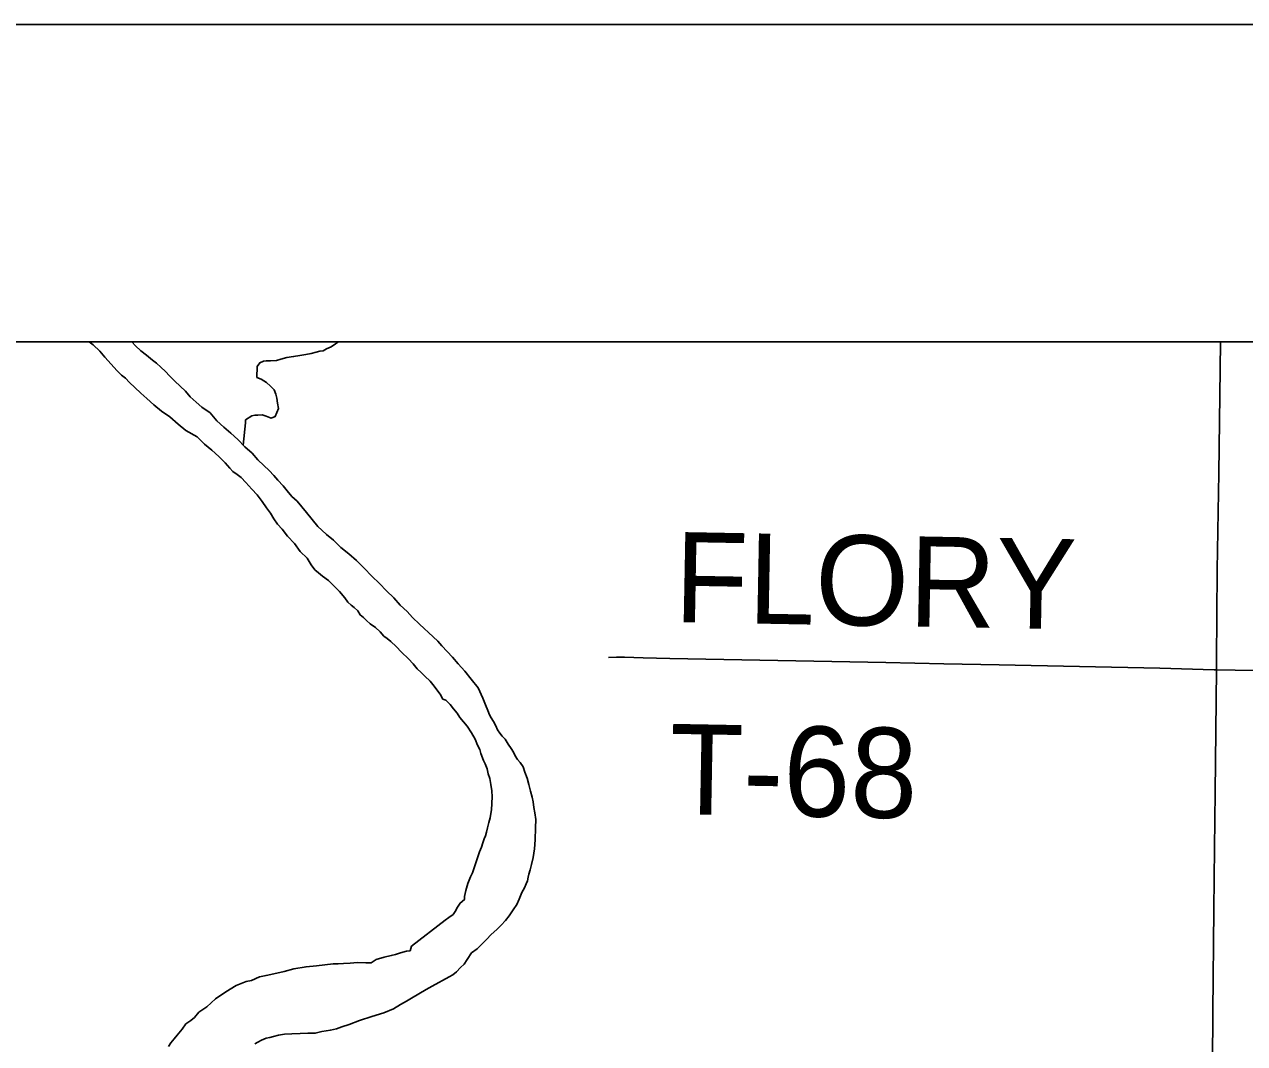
# Model space of a CAD drawing. Extents: x 2.1 to 73.9, y 4 to 26.
# Drawn here: x 47.8205 to 48.2051, y 24.6839 to 25.0051 of the extents above; entities that cross this region are included whole.
import ezdxf

# ---------------------------------------------------------------- set-up
doc = ezdxf.new("R2010")
doc.units = 0
for name, color, linetype in [('GM_X_County_Road', 7, 'Continuous'), ('GM_X_Major_River', 7, 'Continuous'), ('GM_X_Minor_River', 7, 'Continuous'), ('GM_X_Township_Road', 7, 'Continuous'), ('GM_X_Township_Road_Text', 7, 'Continuous'), ('SH_Data', 7, 'Continuous')]:
    doc.layers.add(name, color=color, linetype=linetype)

msp = doc.modelspace()

# ---------------------------------------------------------------- linework, layer by layer
at = {"layer": 'GM_X_County_Road'}
for points in [[(48.19622, 24.80171), (48.19624, 24.80464), (48.19648, 24.83327), (48.19695, 24.86373), (48.19736, 24.89637), (48.19749, 24.90511)], [(48.19325, 24.35883), (48.19329, 24.38494), (48.1935, 24.41821), (48.19357, 24.44027), (48.19356, 24.46205), (48.19359, 24.48068), (48.19358, 24.49156), (48.19371, 24.51674), (48.19388, 24.55155), (48.19407, 24.57673), (48.19423, 24.59599), (48.19435, 24.61584), (48.19457, 24.64257), (48.19491, 24.6777), (48.19507, 24.69386), (48.1954, 24.72618), (48.19554, 24.74546), (48.1958, 24.76317), (48.19622, 24.80171)]]:
    msp.add_lwpolyline(points, dxfattribs=at)
at = {"layer": 'GM_X_Major_River'}
for points in [[(47.84097, 24.90511), (47.84223, 24.90412), (47.84426, 24.90217), (47.84593, 24.90023), (47.84981, 24.89595), (47.8511, 24.89459), (47.85241, 24.89361), (47.8537, 24.89224), (47.85537, 24.89068), (47.85723, 24.88893), (47.85908, 24.88717), (47.86131, 24.88521), (47.86374, 24.88325), (47.86635, 24.88148), (47.86895, 24.87913), (47.87137, 24.87717), (47.87493, 24.87518), (47.87734, 24.87284)], [(47.87734, 24.87284), (47.87493, 24.87518), (47.87137, 24.87717), (47.86895, 24.87913), (47.86635, 24.88148), (47.86374, 24.88325), (47.86131, 24.88521), (47.85908, 24.88717), (47.85723, 24.88893), (47.85537, 24.89068), (47.8537, 24.89224), (47.85241, 24.89361), (47.8511, 24.89459), (47.84981, 24.89595), (47.84593, 24.90023), (47.84426, 24.90217), (47.84223, 24.90412), (47.84097, 24.90511)], [(47.87911, 24.88267), (47.87649, 24.88445), (47.87463, 24.88602), (47.87278, 24.88777), (47.8713, 24.88952), (47.86963, 24.89108), (47.86796, 24.89264), (47.86629, 24.89439), (47.865, 24.89576), (47.86351, 24.89712), (47.86221, 24.8983), (47.86091, 24.89928), (47.85905, 24.90085), (47.85718, 24.90222), (47.85551, 24.90378), (47.85439, 24.90511)], [(47.87911, 24.88267), (47.87649, 24.88445), (47.87463, 24.88602), (47.87278, 24.88777), (47.8713, 24.88952), (47.86963, 24.89108), (47.86796, 24.89264), (47.86629, 24.89439), (47.865, 24.89576), (47.86351, 24.89712), (47.86221, 24.8983), (47.86091, 24.89928), (47.85905, 24.90085), (47.85718, 24.90222), (47.85551, 24.90378), (47.85439, 24.90511)], [(47.95558, 24.70563), (47.95674, 24.70655), (47.95792, 24.70785), (47.95908, 24.70896), (47.96007, 24.71046), (47.96145, 24.71251), (47.96319, 24.71379), (47.96456, 24.71509), (47.96612, 24.71676), (47.96767, 24.71824), (47.96942, 24.7199), (47.97079, 24.7212), (47.97216, 24.72268), (47.97333, 24.72417), (47.97452, 24.72604), (47.9757, 24.72772), (47.9765, 24.72941), (47.97731, 24.73148), (47.97811, 24.73298), (47.97871, 24.73429), (47.97912, 24.73523), (47.97934, 24.73636), (47.97955, 24.73731), (47.97996, 24.73863), (47.98038, 24.74032), (47.98082, 24.74259), (47.98127, 24.74524), (47.98153, 24.74808), (47.98162, 24.75188), (47.98169, 24.75453), (47.98136, 24.75663), (47.98103, 24.75835), (47.98088, 24.76006), (47.98054, 24.76159), (47.98002, 24.7635), (47.9795, 24.76561), (47.97898, 24.76752), (47.97826, 24.76943), (47.97774, 24.77116), (47.97682, 24.77251), (47.9759, 24.77348), (47.97517, 24.77464), (47.97463, 24.77579), (47.97389, 24.77695), (47.97298, 24.7783), (47.97207, 24.77985), (47.97114, 24.78082), (47.97041, 24.78179), (47.96967, 24.78276), (47.96914, 24.7841), (47.96841, 24.78545), (47.96768, 24.78661), (47.96713, 24.78757), (47.9666, 24.78891), (47.96588, 24.79064), (47.96498, 24.79275), (47.96355, 24.79602), (47.96133, 24.79873), (47.95931, 24.80125), (47.95728, 24.80358), (47.95543, 24.80572), (47.95377, 24.80747), (47.9521, 24.80922), (47.95081, 24.81077), (47.94933, 24.81214), (47.94784, 24.81351), (47.94654, 24.81468), (47.94505, 24.81605), (47.94283, 24.81819), (47.94117, 24.82013), (47.93894, 24.82209), (47.93691, 24.82442), (47.93468, 24.82657), (47.93246, 24.8289), (47.93005, 24.83124), (47.92764, 24.83377), (47.92523, 24.83611), (47.92282, 24.83826), (47.92021, 24.84023), (47.91799, 24.84256), (47.91575, 24.84433), (47.91427, 24.8457), (47.91297, 24.84687), (47.90947, 24.85133), (47.90799, 24.85307), (47.90652, 24.85482), (47.90485, 24.85638), (47.90337, 24.85813), (47.90208, 24.85968), (47.90042, 24.86143), (47.89913, 24.86298), (47.89764, 24.86454), (47.89598, 24.8661), (47.89412, 24.86786), (47.89227, 24.86999), (47.89004, 24.87195), (47.88782, 24.87428), (47.88559, 24.87624), (47.88336, 24.8782), (47.88113, 24.88015), (47.87911, 24.88267)], [(47.95558, 24.70563), (47.95674, 24.70655), (47.95792, 24.70785), (47.95908, 24.70896), (47.96007, 24.71046), (47.96145, 24.71251), (47.96319, 24.71379), (47.96456, 24.71509), (47.96612, 24.71676), (47.96767, 24.71824), (47.96942, 24.7199), (47.97079, 24.7212), (47.97216, 24.72268), (47.97333, 24.72417), (47.97452, 24.72604), (47.9757, 24.72772), (47.9765, 24.72941), (47.97731, 24.73148), (47.97811, 24.73298), (47.97871, 24.73429), (47.97912, 24.73523), (47.97934, 24.73636), (47.97955, 24.73731), (47.97996, 24.73863), (47.98038, 24.74032), (47.98082, 24.74259), (47.98127, 24.74524), (47.98153, 24.74808), (47.98162, 24.75188), (47.98169, 24.75453), (47.98136, 24.75663), (47.98103, 24.75835), (47.98088, 24.76006), (47.98054, 24.76159), (47.98002, 24.7635), (47.9795, 24.76561), (47.97898, 24.76752), (47.97826, 24.76943), (47.97774, 24.77116), (47.97682, 24.77251), (47.9759, 24.77348), (47.97517, 24.77464), (47.97463, 24.77579), (47.97389, 24.77695), (47.97298, 24.7783), (47.97207, 24.77985), (47.97114, 24.78082), (47.97041, 24.78179), (47.96967, 24.78276), (47.96914, 24.7841), (47.96841, 24.78545), (47.96768, 24.78661), (47.96713, 24.78757), (47.9666, 24.78891), (47.96588, 24.79064), (47.96498, 24.79275), (47.96355, 24.79602), (47.96133, 24.79873), (47.95931, 24.80125), (47.95728, 24.80358), (47.95543, 24.80572), (47.95377, 24.80747), (47.9521, 24.80922), (47.95081, 24.81077), (47.94933, 24.81214), (47.94784, 24.81351), (47.94654, 24.81468), (47.94505, 24.81605), (47.94283, 24.81819), (47.94117, 24.82013), (47.93894, 24.82209), (47.93691, 24.82442), (47.93468, 24.82657), (47.93246, 24.8289), (47.93005, 24.83124), (47.92764, 24.83377), (47.92523, 24.83611), (47.92282, 24.83826), (47.92021, 24.84023), (47.91799, 24.84256), (47.91575, 24.84433), (47.91427, 24.8457), (47.91297, 24.84687), (47.90947, 24.85133), (47.90799, 24.85307), (47.90652, 24.85482), (47.90485, 24.85638), (47.90337, 24.85813), (47.90208, 24.85968), (47.90042, 24.86143), (47.89913, 24.86298), (47.89764, 24.86454), (47.89598, 24.8661), (47.89412, 24.86786), (47.89227, 24.86999), (47.89004, 24.87195), (47.88782, 24.87428), (47.88559, 24.87624), (47.88336, 24.8782), (47.88113, 24.88015), (47.87911, 24.88267)], [(47.87734, 24.87284), (47.87957, 24.87089), (47.8818, 24.86893), (47.88384, 24.86698), (47.88532, 24.86523), (47.88624, 24.86426), (47.88755, 24.86328), (47.88885, 24.86229), (47.89033, 24.86074), (47.89218, 24.8586), (47.89384, 24.85685), (47.8955, 24.85472), (47.89678, 24.85279), (47.89807, 24.85105), (47.89916, 24.84931), (47.90026, 24.84757), (47.90174, 24.84601), (47.9034, 24.84388), (47.90562, 24.84155), (47.90745, 24.83903), (47.90968, 24.83689), (47.91096, 24.83477), (47.91206, 24.83322), (47.91317, 24.83224), (47.91448, 24.83126), (47.91634, 24.82988), (47.91819, 24.82812), (47.91986, 24.82637), (47.92152, 24.82443), (47.92244, 24.82308), (47.92355, 24.8221), (47.92448, 24.82132), (47.9256, 24.82034), (47.92632, 24.81899), (47.92744, 24.8182), (47.92837, 24.81723), (47.92948, 24.81625), (47.93116, 24.81507), (47.93265, 24.8137), (47.93376, 24.81235), (47.93487, 24.81156), (47.93599, 24.81058), (47.93766, 24.80902), (47.93933, 24.80727), (47.94155, 24.80512), (47.94303, 24.80356), (47.94432, 24.80201), (47.94562, 24.80084), (47.94673, 24.79967), (47.9484, 24.79811), (47.94969, 24.79656), (47.9508, 24.79501), (47.95153, 24.79404), (47.95244, 24.7925), (47.95338, 24.7921), (47.95468, 24.79073), (47.95578, 24.78938), (47.95689, 24.78802), (47.9578, 24.78667), (47.95891, 24.78531), (47.96002, 24.78395), (47.96148, 24.78183), (47.96257, 24.7799), (47.96328, 24.77798), (47.96401, 24.77663), (47.96436, 24.77529), (47.96525, 24.77318), (47.96579, 24.77203), (47.96633, 24.7705), (47.96667, 24.76897), (47.9672, 24.76744), (47.96753, 24.76553), (47.96786, 24.76362), (47.968, 24.76172), (47.96771, 24.75755), (47.96749, 24.75641), (47.96727, 24.75509), (47.96685, 24.75358), (47.96643, 24.75188), (47.96621, 24.75056), (47.9658, 24.74943), (47.96539, 24.74849), (47.96498, 24.74717), (47.96457, 24.74585), (47.96396, 24.74435), (47.96334, 24.74247), (47.96273, 24.74058), (47.96231, 24.73926), (47.96171, 24.73776), (47.9611, 24.73645), (47.96029, 24.73438), (47.95967, 24.73211), (47.95924, 24.73023), (47.95921, 24.72928), (47.95786, 24.72817), (47.95706, 24.72686), (47.95627, 24.72555), (47.95568, 24.72462), (47.95433, 24.7237), (47.95316, 24.72278), (47.94257, 24.71462)], [(47.94257, 24.71462), (47.95316, 24.72278), (47.95433, 24.7237), (47.95568, 24.72462), (47.95627, 24.72555), (47.95706, 24.72686), (47.95786, 24.72817), (47.95921, 24.72928), (47.95924, 24.73023), (47.95967, 24.73211), (47.96029, 24.73438), (47.9611, 24.73645), (47.96171, 24.73776), (47.96231, 24.73926), (47.96273, 24.74058), (47.96334, 24.74247), (47.96396, 24.74435), (47.96457, 24.74585), (47.96498, 24.74717), (47.96539, 24.74849), (47.9658, 24.74943), (47.96621, 24.75056), (47.96643, 24.75188), (47.96685, 24.75358), (47.96727, 24.75509), (47.96749, 24.75641), (47.96771, 24.75755), (47.968, 24.76172), (47.96786, 24.76362), (47.96753, 24.76553), (47.9672, 24.76744), (47.96667, 24.76897), (47.96633, 24.7705), (47.96579, 24.77203), (47.96525, 24.77318), (47.96436, 24.77529), (47.96401, 24.77663), (47.96328, 24.77798), (47.96257, 24.7799), (47.96148, 24.78183), (47.96002, 24.78395), (47.95891, 24.78531), (47.9578, 24.78667), (47.95689, 24.78802), (47.95578, 24.78938), (47.95468, 24.79073), (47.95338, 24.7921), (47.95244, 24.7925), (47.95153, 24.79404), (47.9508, 24.79501), (47.94969, 24.79656), (47.9484, 24.79811), (47.94673, 24.79967), (47.94562, 24.80084), (47.94432, 24.80201), (47.94303, 24.80356), (47.94155, 24.80512), (47.93933, 24.80727), (47.93766, 24.80902), (47.93599, 24.81058), (47.93487, 24.81156), (47.93376, 24.81235), (47.93265, 24.8137), (47.93116, 24.81507), (47.92948, 24.81625), (47.92837, 24.81723), (47.92744, 24.8182), (47.92632, 24.81899), (47.9256, 24.82034), (47.92448, 24.82132), (47.92355, 24.8221), (47.92244, 24.82308), (47.92152, 24.82443), (47.91986, 24.82637), (47.91819, 24.82812), (47.91634, 24.82988), (47.91448, 24.83126), (47.91317, 24.83224), (47.91206, 24.83322), (47.91096, 24.83477), (47.90968, 24.83689), (47.90745, 24.83903), (47.90562, 24.84155), (47.9034, 24.84388), (47.90174, 24.84601), (47.90026, 24.84757), (47.89916, 24.84931), (47.89807, 24.85105), (47.89678, 24.85279), (47.8955, 24.85472), (47.89384, 24.85685), (47.89218, 24.8586), (47.89033, 24.86074), (47.88885, 24.86229), (47.88755, 24.86328), (47.88624, 24.86426), (47.88532, 24.86523), (47.88384, 24.86698), (47.8818, 24.86893), (47.87957, 24.87089), (47.87734, 24.87284)], [(47.94257, 24.71462), (47.9421, 24.71319), (47.94095, 24.71303), (47.93904, 24.71251), (47.93751, 24.71198), (47.93617, 24.71163), (47.93388, 24.71112), (47.93139, 24.71042), (47.92984, 24.70932), (47.92813, 24.70937), (47.92548, 24.70944), (47.92319, 24.7093), (47.9211, 24.70917), (47.91939, 24.70902), (47.91787, 24.70906), (47.91254, 24.70843), (47.9093, 24.70814), (47.90548, 24.70747), (47.90242, 24.7066), (47.89918, 24.70593), (47.89669, 24.70542), (47.89459, 24.7049), (47.8921, 24.70383), (47.89038, 24.70349), (47.88731, 24.70224), (47.88403, 24.70023)], [(47.88403, 24.70023), (47.88731, 24.70224), (47.89038, 24.70349), (47.8921, 24.70383), (47.89459, 24.7049), (47.89669, 24.70542), (47.89918, 24.70593), (47.90242, 24.7066), (47.90548, 24.70747), (47.9093, 24.70814), (47.91254, 24.70843), (47.91787, 24.70906), (47.91939, 24.70902), (47.9211, 24.70917), (47.92319, 24.7093), (47.92548, 24.70944), (47.92813, 24.70937), (47.92984, 24.70932), (47.93139, 24.71042), (47.93388, 24.71112), (47.93617, 24.71163), (47.93751, 24.71198), (47.93904, 24.71251), (47.94095, 24.71303), (47.9421, 24.71319), (47.94257, 24.71462)], [(47.89312, 24.68386), (47.89408, 24.68441), (47.89523, 24.68495), (47.89677, 24.68567), (47.89791, 24.68583), (47.89906, 24.68618), (47.90059, 24.68652), (47.9025, 24.68685), (47.90478, 24.68698), (47.90744, 24.68711), (47.90991, 24.68723), (47.91219, 24.68717), (47.91429, 24.68769), (47.91697, 24.68819), (47.91887, 24.68852), (47.9206, 24.68924), (47.9229, 24.68994), (47.92616, 24.69119), (47.92999, 24.69242), (47.93382, 24.69365), (47.93689, 24.6949), (47.93901, 24.69618), (47.94094, 24.69727), (47.94248, 24.69818), (47.9448, 24.69964), (47.94711, 24.70091), (47.94903, 24.702), (47.95442, 24.7049), (47.95558, 24.70563)], [(47.89312, 24.68386), (47.89408, 24.68441), (47.89523, 24.68495), (47.89677, 24.68567), (47.89791, 24.68583), (47.89906, 24.68618), (47.90059, 24.68652), (47.9025, 24.68685), (47.90478, 24.68698), (47.90744, 24.68711), (47.90991, 24.68723), (47.91219, 24.68717), (47.91429, 24.68769), (47.91697, 24.68819), (47.91887, 24.68852), (47.9206, 24.68924), (47.9229, 24.68994), (47.92616, 24.69119), (47.92999, 24.69242), (47.93382, 24.69365), (47.93689, 24.6949), (47.93901, 24.69618), (47.94094, 24.69727), (47.94248, 24.69818), (47.9448, 24.69964), (47.94711, 24.70091), (47.94903, 24.702), (47.95442, 24.7049), (47.95558, 24.70563)], [(47.88403, 24.70023), (47.88074, 24.69804), (47.87802, 24.69545), (47.87551, 24.6938), (47.87414, 24.69213), (47.87298, 24.69121), (47.87143, 24.69011), (47.87025, 24.68843), (47.86868, 24.68657), (47.8677, 24.68546), (47.86672, 24.68415), (47.86593, 24.68303)], [(47.86593, 24.68303), (47.86672, 24.68415), (47.8677, 24.68546), (47.86868, 24.68657), (47.87025, 24.68843), (47.87143, 24.69011), (47.87298, 24.69121), (47.87414, 24.69213), (47.87551, 24.6938), (47.87802, 24.69545), (47.88074, 24.69804), (47.88403, 24.70023)]]:
    msp.add_lwpolyline(points, dxfattribs=at)
at = {"layer": 'GM_X_Minor_River'}
msp.add_lwpolyline([(47.88947, 24.87256), (47.89023, 24.87954), (47.89026, 24.88049), (47.89219, 24.88177), (47.89314, 24.88194), (47.89409, 24.88191), (47.89542, 24.88207), (47.89674, 24.88166), (47.89825, 24.88105), (47.89959, 24.88158), (47.9006, 24.88403), (47.90027, 24.88574), (47.90011, 24.88727), (47.89977, 24.88861), (47.89923, 24.88995), (47.89812, 24.89112), (47.89682, 24.89229), (47.89514, 24.89328), (47.89382, 24.89388), (47.89391, 24.8973), (47.89469, 24.89842), (47.89585, 24.89896), (47.8968, 24.89913), (47.89813, 24.89909), (47.90003, 24.89923), (47.90137, 24.89958), (47.90328, 24.9001), (47.90538, 24.90043), (47.90729, 24.90076), (47.9092, 24.90109), (47.91092, 24.90143), (47.91244, 24.90177), (47.91359, 24.90212), (47.91474, 24.90228), (47.9157, 24.90282), (47.91724, 24.90354), (47.91859, 24.90446), (47.91951, 24.90511)], dxfattribs=at)
at = {"layer": 'GM_X_Township_Road'}
for points in [[(48.00461, 24.80562), (48.00714, 24.80567), (48.00967, 24.80565), (48.01555, 24.8055), (48.02392, 24.80527), (48.09199, 24.80399), (48.11033, 24.80361), (48.12773, 24.80332), (48.1784, 24.80222), (48.19548, 24.80171), (48.19622, 24.80171)], [(48.19622, 24.80171), (48.21387, 24.80142)]]:
    msp.add_lwpolyline(points, dxfattribs=at)
at = {"layer": 'SH_Data'}
for p, q in [((41.85853, 25.00511), (48.85853, 25.00511)), ((41.95853, 24.90511), (48.75853, 24.90511))]:
    msp.add_line(p, q, dxfattribs=at)

# ---------------------------------------------------------------- texts
at = {"layer": 'GM_X_Township_Road_Text'}
for s, rotation, p in [('FLORY', 358.9486, (48.02519, 24.81676)), ('T-68', 358.9397, (48.02362, 24.75629))]:
    msp.add_text(s, height=0.028409, rotation=rotation, dxfattribs=at).set_placement(p)

doc.saveas('drawing.dxf')
